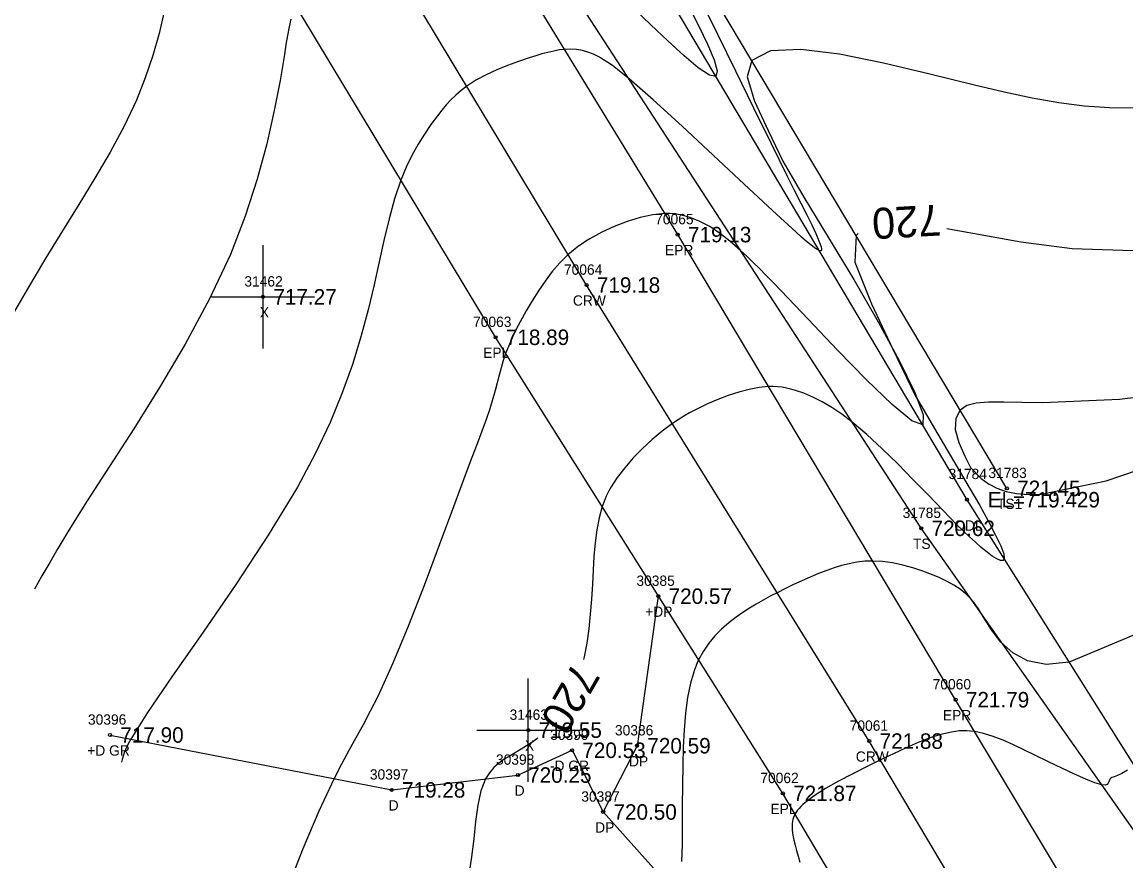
# Model space of a CAD drawing. Extents: x 1376587 to 1378239, y 1000335 to 1003031.
# Drawn here: x 1377566 to 1377673, y 1001183.5 to 1001264.8 of the extents above; entities that cross this region are included whole.
import ezdxf

# ---------------------------------------------------------------- set-up
doc = ezdxf.new("R2010")
doc.units = 0
for name, color, linetype in [('RD_DTM_BkLn1', 7, 'Continuous'), ('RD_DTM_BkLn2', 7, 'Continuous'), ('RD_DTM_BkLn_txCode', 7, 'Continuous'), ('RD_DTM_Major1', 7, 'Continuous'), ('RD_DTM_Major1_Lbl', 7, 'Continuous'), ('RD_DTM_Minor1', 7, 'Continuous'), ('RD_EX_Driveway', 7, 'Continuous'), ('RD_EX_Driveway_txCode', 7, 'Continuous'), ('RD_EX_H2O', 7, 'Continuous'), ('RD_EX_H2O_txCode', 7, 'Continuous'), ('RD_EX_Misc', 7, 'Continuous'), ('RD_EX_Misc_txCode', 7, 'Continuous'), ('RD_EX_Road', 7, 'Continuous'), ('RD_EX_Road_txCode', 7, 'Continuous'), ('RD_EX_TX_Driveway_ELEV', 7, 'Continuous'), ('RD_EX_TX_H2O_ELEV', 7, 'Continuous'), ('RD_EX_TX_Misc_ELEV', 7, 'Continuous'), ('RD_EX_TX_Road_ELEV', 7, 'Continuous'), ('RD_HC_Survey_ELEV', 7, 'Continuous'), ('RD_HC_Survey_txCode', 7, 'Continuous'), ('RD_SMD_Locator', 7, 'Continuous')]:
    doc.layers.add(name, color=color, linetype=linetype)

msp = doc.modelspace()

# ---------------------------------------------------------------- linework, layer by layer
at = {"layer": 'RD_DTM_BkLn1'}
msp.add_lwpolyline([(1377890.87, 1000795.13), (1377889.75, 1000797.09), (1377860.86, 1000844.28), (1377837.2, 1000883.19), (1377805.55, 1000935.32), (1377771.67, 1000991.28), (1377739.47, 1001043.28), (1377708.64, 1001094.78), (1377678.49, 1001143.97), (1377648.11, 1001195.1), (1377620.71, 1001239.29), (1377591.74, 1001287.41), (1377561.78, 1001336.41), (1377531.28, 1001387.73), (1377502.54, 1001434.98), (1377471.98, 1001486.19), (1377441.27, 1001536.58), (1377411.04, 1001586.42), (1377380.15, 1001637.79)], dxfattribs=at)
at = {"layer": 'RD_DTM_BkLn2'}
for points in [[(1377675.49, 1001183.97), (1377653.14, 1001215.72), (1377617.26, 1001270.92), (1377592.5, 1001315.61), (1377568.38, 1001355.18), (1377548.34, 1001395.49), (1377546.7, 1001400.7), (1377549.23, 1001403.02)], [(1377661.44, 1001219.59), (1377627.32, 1001276.82), (1377602.02, 1001320.24), (1377576.31, 1001361.22), (1377555.51, 1001399.46), (1377551.98, 1001403.02), (1377549.23, 1001403.02)]]:
    msp.add_lwpolyline(points, dxfattribs=at)
at = {"layer": 'RD_DTM_Major1'}
for points in [[(1377702.25, 1001266.25), (1377702.76, 1001261.6), (1377702.54, 1001257.25), (1377701.24, 1001253.35), (1377698.16, 1001249.62), (1377693.61, 1001246.68), (1377687.93, 1001244.52), (1377681.5, 1001243.16), (1377674.66, 1001242.58), (1377667.78, 1001242.8), (1377662.78, 1001243.45), (1377658.14, 1001244.29), (1377655.63, 1001244.75)], [(1377647.02, 1001244.27), (1377646.82, 1001244.1), (1377646.71, 1001241.52), (1377648.33, 1001237.47), (1377650.39, 1001233.07), (1377652.55, 1001228.6), (1377655.29, 1001223.91), (1377657.8, 1001219.68), (1377658.81, 1001217.92), (1377659.67, 1001216.38), (1377660.35, 1001215.07), (1377660.84, 1001214.02), (1377661.13, 1001213.25), (1377661.19, 1001212.77), (1377661.07, 1001212.6), (1377660.83, 1001212.6), (1377660.48, 1001212.75), (1377660.03, 1001213.02), (1377659.52, 1001213.41), (1377658.95, 1001213.87), (1377658.4, 1001214.36), (1377657.82, 1001214.9), (1377657.21, 1001215.48), (1377656.57, 1001216.1), (1377655.91, 1001216.77), (1377655.23, 1001217.47), (1377653.83, 1001218.92), (1377652.36, 1001220.43), (1377650.87, 1001221.96), (1377649.36, 1001223.43), (1377647.88, 1001224.8), (1377646.45, 1001226.01), (1377645.44, 1001226.77), (1377644.47, 1001227.43), (1377643.54, 1001227.98), (1377642.64, 1001228.43), (1377641.78, 1001228.8), (1377640.95, 1001229.08), (1377640.52, 1001229.2), (1377640.1, 1001229.3), (1377639.67, 1001229.38), (1377639.24, 1001229.43), (1377638.8, 1001229.45), (1377638.35, 1001229.45), (1377637.43, 1001229.36), (1377636.46, 1001229.17), (1377635.45, 1001228.91), (1377634.44, 1001228.58), (1377633.43, 1001228.19), (1377632.44, 1001227.77), (1377631.85, 1001227.5), (1377631.27, 1001227.21), (1377630.7, 1001226.91), (1377630.14, 1001226.59), (1377629.58, 1001226.24), (1377629.03, 1001225.87), (1377628.04, 1001225.14), (1377627.06, 1001224.33), (1377626.12, 1001223.46), (1377625.23, 1001222.54), (1377624.41, 1001221.59), (1377623.68, 1001220.64), (1377623.37, 1001220.19), (1377623.1, 1001219.74), (1377622.84, 1001219.29), (1377622.61, 1001218.82), (1377622.4, 1001218.33), (1377622.22, 1001217.83), (1377621.92, 1001216.73), (1377621.7, 1001215.56), (1377621.54, 1001214.31), (1377621.43, 1001213), (1377621.34, 1001211.66), (1377621.27, 1001210.29), (1377621.18, 1001208.85), (1377621.07, 1001207.41), (1377620.93, 1001205.99), (1377620.74, 1001204.6), (1377620.49, 1001203.25), (1377620.42, 1001203)], [(1377615.98, 1001195.38), (1377615.9, 1001195.32), (1377615.4, 1001194.96), (1377614.89, 1001194.63), (1377614.38, 1001194.31), (1377613.3, 1001193.68), (1377612.74, 1001193.34), (1377612.22, 1001192.96), (1377611.73, 1001192.53), (1377611.29, 1001192.03), (1377610.92, 1001191.44), (1377610.47, 1001190.27), (1377610.17, 1001188.88), (1377609.95, 1001187.31), (1377609.77, 1001185.63), (1377609.57, 1001183.88), (1377609.3, 1001182.14)]]:
    msp.add_lwpolyline(points, dxfattribs=at)
at = {"layer": 'RD_DTM_Minor1'}
for points in [[(1377631.75, 1001266.97), (1377633.4, 1001263.61), (1377635.14, 1001260.05), (1377636.89, 1001256.46), (1377638.59, 1001253), (1377640.15, 1001249.85), (1377640.84, 1001248.47), (1377641.48, 1001247.22), (1377642.04, 1001246.1), (1377642.53, 1001245.11), (1377642.93, 1001244.27), (1377643.23, 1001243.58), (1377643.36, 1001243.26), (1377643.45, 1001242.99), (1377643.48, 1001242.79), (1377643.47, 1001242.66), (1377643.4, 1001242.6), (1377643.27, 1001242.62), (1377643.06, 1001242.72), (1377642.79, 1001242.91), (1377642.44, 1001243.18), (1377642.03, 1001243.52), (1377641.55, 1001243.93), (1377641.01, 1001244.42), (1377638.74, 1001246.5), (1377635.99, 1001249.07), (1377632.98, 1001251.88), (1377629.96, 1001254.69), (1377627.17, 1001257.23), (1377624.84, 1001259.27), (1377624.24, 1001259.76), (1377623.7, 1001260.18), (1377623.22, 1001260.55), (1377622.77, 1001260.86), (1377622.35, 1001261.13), (1377621.95, 1001261.36), (1377621.39, 1001261.65), (1377620.84, 1001261.87), (1377620.3, 1001262.03), (1377619.74, 1001262.12), (1377619.17, 1001262.15), (1377618.57, 1001262.13), (1377618.06, 1001262.07), (1377617.53, 1001261.97), (1377616.97, 1001261.84), (1377616.38, 1001261.69), (1377615.78, 1001261.51), (1377615.14, 1001261.31), (1377614.11, 1001260.96), (1377613.06, 1001260.57), (1377612, 1001260.13), (1377610.97, 1001259.65), (1377609.99, 1001259.13), (1377609.1, 1001258.56), (1377608.55, 1001258.14), (1377608.03, 1001257.7), (1377607.56, 1001257.24), (1377607.11, 1001256.75), (1377606.67, 1001256.23), (1377606.25, 1001255.69), (1377605.61, 1001254.84), (1377604.99, 1001253.92), (1377604.38, 1001252.93), (1377603.79, 1001251.86), (1377603.23, 1001250.7), (1377602.72, 1001249.46), (1377602.11, 1001247.65), (1377601.58, 1001245.7), (1377601.07, 1001243.62), (1377600.08, 1001239.19), (1377599.53, 1001236.88), (1377598.84, 1001234.27), (1377598.02, 1001231.6), (1377597.04, 1001228.84), (1377595.85, 1001225.96), (1377594.41, 1001222.93), (1377592.69, 1001219.72), (1377589.87, 1001215.05), (1377586.73, 1001210.27), (1377583.54, 1001205.64), (1377580.6, 1001201.42), (1377578.17, 1001197.88), (1377576.54, 1001195.3), (1377576.26, 1001194.78), (1377576.05, 1001194.34), (1377575.9, 1001193.96), (1377575.79, 1001193.63), (1377575.71, 1001193.33), (1377575.65, 1001193.05)], [(1377630.64, 1001266.23), (1377631.6, 1001264.37), (1377632.44, 1001262.62), (1377633.07, 1001261.13), (1377633.37, 1001260.04), (1377633.25, 1001259.51), (1377632.61, 1001259.63), (1377631.54, 1001260.35), (1377630.16, 1001261.5), (1377628.58, 1001262.94), (1377626.94, 1001264.5), (1377625.35, 1001266.04)], [(1377579.79, 1001265.8), (1377579.3, 1001263.67), (1377578.69, 1001261.52), (1377577.95, 1001259.37), (1377577.08, 1001257.22), (1377575.89, 1001254.7), (1377574.54, 1001252.18), (1377573.06, 1001249.65), (1377571.51, 1001247.1), (1377569.91, 1001244.53), (1377568.31, 1001241.94), (1377566.71, 1001239.26), (1377565.13, 1001236.54), (1377563.59, 1001233.81), (1377562.06, 1001231.06), (1377560.55, 1001228.29), (1377559.04, 1001225.53)], [(1377592.04, 1001265.06), (1377591.88, 1001264.3), (1377591.73, 1001263.48), (1377591.58, 1001262.59), (1377591.43, 1001261.64), (1377591.01, 1001259.1), (1377590.45, 1001256.2), (1377589.73, 1001252.99), (1377588.8, 1001249.55), (1377587.64, 1001245.95), (1377586.2, 1001242.25), (1377584.15, 1001237.88), (1377581.82, 1001233.55), (1377579.33, 1001229.36), (1377576.83, 1001225.37), (1377574.44, 1001221.69), (1377572.3, 1001218.38), (1377571.27, 1001216.73), (1377570.34, 1001215.21), (1377569.48, 1001213.77), (1377568.69, 1001212.41), (1377567.93, 1001211.1), (1377567.2, 1001209.81)], [(1377673.8, 1001256.44), (1377671.37, 1001256.45), (1377668.94, 1001256.62), (1377666.46, 1001256.94), (1377663.89, 1001257.4), (1377661.19, 1001257.97), (1377658.31, 1001258.65), (1377653.97, 1001259.73), (1377649.5, 1001260.8), (1377645.23, 1001261.66), (1377641.47, 1001262.12), (1377638.52, 1001261.98), (1377636.72, 1001261.04), (1377636.26, 1001259.48), (1377636.99, 1001257.1), (1377638.31, 1001254.28), (1377639.72, 1001251.3), (1377641.76, 1001247.81), (1377644.07, 1001244.04), (1377646.6, 1001239.83), (1377648.97, 1001235.72), (1377651, 1001231.98), (1377652.51, 1001228.89), (1377653.34, 1001226.72), (1377653.29, 1001225.73), (1377652.22, 1001226.12), (1377650.31, 1001227.7), (1377647.83, 1001230.1), (1377645.03, 1001232.97), (1377642.19, 1001235.97), (1377639.57, 1001238.74), (1377638.83, 1001239.51), (1377638.13, 1001240.23), (1377637.46, 1001240.9), (1377636.83, 1001241.52), (1377636.23, 1001242.1), (1377635.64, 1001242.64), (1377634.6, 1001243.54), (1377633.6, 1001244.31), (1377632.64, 1001244.95), (1377631.69, 1001245.46), (1377630.76, 1001245.84), (1377629.82, 1001246.1), (1377629.58, 1001246.14), (1377629.33, 1001246.18), (1377629.08, 1001246.2), (1377628.82, 1001246.22), (1377628.56, 1001246.22), (1377628.3, 1001246.22), (1377627.14, 1001246.11), (1377625.92, 1001245.85), (1377624.66, 1001245.46), (1377623.4, 1001244.97), (1377622.18, 1001244.4), (1377621.03, 1001243.77), (1377620.65, 1001243.53), (1377620.28, 1001243.3), (1377619.93, 1001243.05), (1377619.59, 1001242.79), (1377619.25, 1001242.52), (1377618.93, 1001242.24), (1377618.13, 1001241.45), (1377617.39, 1001240.59), (1377616.69, 1001239.67), (1377616.04, 1001238.72), (1377615.44, 1001237.75), (1377614.87, 1001236.78), (1377614.47, 1001236.07), (1377614.09, 1001235.37), (1377613.74, 1001234.69), (1377613.42, 1001234.01), (1377613.13, 1001233.34), (1377612.87, 1001232.67), (1377612.64, 1001231.97), (1377612.43, 1001231.26), (1377612.25, 1001230.55), (1377612.06, 1001229.82), (1377611.86, 1001229.07), (1377611.64, 1001228.29), (1377611.33, 1001227.31), (1377610.97, 1001226.26), (1377610.56, 1001225.14), (1377610.1, 1001223.92), (1377609.6, 1001222.58), (1377609.05, 1001221.13), (1377607.81, 1001217.79), (1377606.44, 1001214.08), (1377604.97, 1001210.18), (1377603.46, 1001206.31), (1377601.95, 1001202.66), (1377600.47, 1001199.43), (1377599.75, 1001198.01), (1377599.05, 1001196.69), (1377598.36, 1001195.43), (1377597.66, 1001194.18), (1377596.96, 1001192.87), (1377596.24, 1001191.46), (1377594.77, 1001188.3), (1377593.23, 1001184.65), (1377591.63, 1001180.62)], [(1377681.3, 1001229.3), (1377672.35, 1001228.21), (1377664.93, 1001227.88), (1377662.88, 1001227.91), (1377661.13, 1001227.95), (1377659.66, 1001227.95), (1377658.48, 1001227.86), (1377657.57, 1001227.62), (1377656.93, 1001227.16), (1377656.51, 1001226.35), (1377656.42, 1001225.28), (1377656.77, 1001224.02), (1377657.38, 1001222.72), (1377657.92, 1001221.6), (1377658.95, 1001220.54), (1377659.66, 1001220.03), (1377660.46, 1001219.62), (1377661.36, 1001219.3), (1377662.37, 1001219.09), (1377663.5, 1001219), (1377664.77, 1001219.03), (1377671.07, 1001220.33), (1377678.65, 1001222.91)], [(1377673.64, 1001205.32), (1377667.49, 1001202.75), (1377665.25, 1001202.53), (1377663.45, 1001202.87), (1377662.01, 1001203.64), (1377660.86, 1001204.69), (1377659.95, 1001205.89), (1377659.19, 1001207.1), (1377659.11, 1001207.22), (1377659.04, 1001207.34), (1377658.96, 1001207.46), (1377658.89, 1001207.58), (1377658.82, 1001207.69), (1377658.74, 1001207.81), (1377658.62, 1001208), (1377658.5, 1001208.18), (1377658.37, 1001208.36), (1377658.24, 1001208.53), (1377658.11, 1001208.7), (1377657.97, 1001208.86), (1377657.47, 1001209.36), (1377656.91, 1001209.81), (1377656.3, 1001210.21), (1377655.64, 1001210.58), (1377654.95, 1001210.91), (1377654.22, 1001211.22), (1377653.29, 1001211.57), (1377652.33, 1001211.89), (1377651.35, 1001212.15), (1377650.37, 1001212.36), (1377649.4, 1001212.49), (1377648.44, 1001212.54), (1377647.67, 1001212.52), (1377646.91, 1001212.43), (1377646.16, 1001212.29), (1377645.43, 1001212.11), (1377644.71, 1001211.89), (1377643.98, 1001211.63), (1377643.18, 1001211.33), (1377642.37, 1001210.99), (1377641.57, 1001210.64), (1377640.77, 1001210.26), (1377639.98, 1001209.88), (1377639.19, 1001209.48), (1377638.5, 1001209.13), (1377637.82, 1001208.76), (1377637.15, 1001208.38), (1377636.49, 1001207.98), (1377635.84, 1001207.57), (1377635.21, 1001207.12), (1377634.49, 1001206.56), (1377633.8, 1001205.95), (1377633.15, 1001205.3), (1377632.56, 1001204.59), (1377632.03, 1001203.82), (1377631.57, 1001202.99), (1377631.5, 1001202.83), (1377631.43, 1001202.67), (1377631.36, 1001202.51), (1377631.29, 1001202.34), (1377631.23, 1001202.17), (1377631.17, 1001202), (1377630.79, 1001200.71), (1377630.5, 1001199.31), (1377630.3, 1001197.79), (1377630.16, 1001196.19), (1377630.08, 1001194.51), (1377630.03, 1001192.78), (1377630.01, 1001190.81), (1377629.99, 1001188.83), (1377629.98, 1001186.91), (1377629.96, 1001185.09), (1377629.9, 1001183.43)], [(1377673.12, 1001192.28), (1377672.58, 1001191.97), (1377672.15, 1001191.78), (1377671.83, 1001191.65), (1377671.6, 1001191.56), (1377671.46, 1001191.45), (1377671.38, 1001191.32), (1377671.32, 1001191.16), (1377671.26, 1001191.01), (1377671.16, 1001190.89), (1377670.96, 1001190.83), (1377670.65, 1001190.85), (1377669.98, 1001191.05), (1377669.08, 1001191.4), (1377667.99, 1001191.89), (1377666.77, 1001192.47), (1377665.47, 1001193.1), (1377664.14, 1001193.75), (1377663.09, 1001194.26), (1377662.07, 1001194.74), (1377661.07, 1001195.18), (1377660.11, 1001195.55), (1377659.19, 1001195.84), (1377658.32, 1001196.02), (1377657.93, 1001196.07), (1377657.56, 1001196.1), (1377657.19, 1001196.1), (1377656.82, 1001196.08), (1377656.45, 1001196.04), (1377656.08, 1001195.98), (1377655.04, 1001195.75), (1377653.97, 1001195.4), (1377652.85, 1001194.96), (1377651.68, 1001194.45), (1377650.46, 1001193.88), (1377649.2, 1001193.27), (1377647.83, 1001192.6), (1377646.46, 1001191.91), (1377645.13, 1001191.21), (1377643.88, 1001190.51), (1377642.78, 1001189.81), (1377641.87, 1001189.12), (1377641.67, 1001188.94), (1377641.48, 1001188.76), (1377641.31, 1001188.58), (1377641.16, 1001188.4), (1377641.03, 1001188.22), (1377640.91, 1001188.04), (1377640.83, 1001187.86), (1377640.75, 1001187.68), (1377640.7, 1001187.5), (1377640.66, 1001187.31), (1377640.63, 1001187.12), (1377640.62, 1001186.93), (1377640.63, 1001186.48), (1377640.69, 1001186), (1377640.79, 1001185.51), (1377640.92, 1001185.01), (1377641.06, 1001184.49), (1377641.22, 1001183.96), (1377641.38, 1001183.38)]]:
    msp.add_lwpolyline(points, dxfattribs=at)
at = {"layer": 'RD_EX_Driveway'}
for points in [[(1377627.66, 1001209.14), (1377625.6, 1001194.65), (1377622.32, 1001188.23), (1377629.09, 1001180.64), (1377638.38, 1001180.99), (1377642.76, 1001180.38), (1377645.72, 1001178.62)], [(1377574.53, 1001195.69), (1377601.83, 1001190.37), (1377614.05, 1001191.81), (1377619.3, 1001194.21), (1377622.32, 1001188.23)]]:
    msp.add_lwpolyline(points, dxfattribs=at)
at = {"layer": 'RD_EX_H2O'}
msp.add_lwpolyline([(1377678.11, 1001185.9), (1377657.58, 1001218.49), (1377624.16, 1001274.83), (1377597.91, 1001318.54), (1377572.47, 1001358.75), (1377552.17, 1001397.57), (1377550.1, 1001401.66)], dxfattribs=at)
at = {"layer": 'RD_EX_Misc'}
for p, q in [((1377589.36, 1001233.15), (1377589.36, 1001243.15)), ((1377584.36, 1001238.15), (1377594.36, 1001238.15)), ((1377615.06, 1001191.16), (1377615.06, 1001201.16)), ((1377610.06, 1001196.16), (1377620.06, 1001196.16))]:
    msp.add_line(p, q, dxfattribs=at)
at = {"layer": 'RD_EX_Road'}
for points in [[(1377899.67, 1000800.29), (1377898.72, 1000801.84), (1377870.31, 1000849.94), (1377847.28, 1000887.89), (1377815.15, 1000940.58), (1377781.51, 1000995.26), (1377748.62, 1001049.21), (1377716.58, 1001099.53), (1377686.67, 1001148.78), (1377656.47, 1001199.11), (1377629.54, 1001244.18), (1377599.89, 1001292.67), (1377570.87, 1001341.43), (1377539.83, 1001392.47), (1377511.01, 1001440.31), (1377480.72, 1001490), (1377449.73, 1001541.49), (1377420.9, 1001591.95), (1377390.45, 1001644.41)], [(1377883.75, 1000788.5), (1377882.63, 1000790.22), (1377852.26, 1000839.6), (1377828.46, 1000879.31), (1377797, 1000930.66), (1377763.07, 1000986.65), (1377731.87, 1001037.81), (1377700.31, 1001089.98), (1377670.43, 1001138.24), (1377639.73, 1001190.03), (1377611.89, 1001234.23), (1377582.78, 1001282.57), (1377552.22, 1001331.03), (1377522.24, 1001382.35), (1377494.26, 1001430.19), (1377463.17, 1001481.14), (1377433.42, 1001531.29), (1377403.14, 1001580.98), (1377371.36, 1001632.19)]]:
    msp.add_lwpolyline(points, dxfattribs=at)
at = {"layer": 'RD_SMD_Locator'}
for centre in [(1377629.54, 1001244.18), (1377620.71, 1001239.29), (1377589.36, 1001238.15), (1377611.89, 1001234.23), (1377661.44, 1001219.59), (1377657.58, 1001218.49), (1377653.14, 1001215.72), (1377627.66, 1001209.14), (1377656.47, 1001199.11), (1377615.06, 1001196.16), (1377574.53, 1001195.69), (1377648.11, 1001195.1), (1377619.3, 1001194.21), (1377625.6, 1001194.65), (1377614.05, 1001191.81), (1377601.83, 1001190.37), (1377639.73, 1001190.03), (1377622.32, 1001188.23)]:
    msp.add_circle(centre, 0.15, dxfattribs=at)

# ---------------------------------------------------------------- texts
at = {"layer": 'RD_DTM_BkLn_txCode'}
for s, p in [('31783', (1377659.65, 1001220.59)), ('31785', (1377651.34, 1001216.72)), ('TS1', (1377660.48, 1001217.59)), ('TS', (1377652.34, 1001213.72))]:
    msp.add_text(s, height=1, dxfattribs=at).set_placement(p)
at = {"layer": 'RD_DTM_Major1_Lbl'}
for rotation, p in [(183.2121, (1377654.98, 1001247.1)), (239.752, (1377619.52, 1001202.92))]:
    msp.add_text('720', height=3, rotation=rotation, dxfattribs=at).set_placement(p)
at = {"layer": 'RD_EX_Driveway_txCode'}
for s, p in [('30385', (1377625.54, 1001210.14)), ('+DP', (1377626.39, 1001207.14)), ('30396', (1377572.39, 1001196.69)), ('30386', (1377623.46, 1001195.65)), ('30399', (1377617.18, 1001195.21)), ('+D GR', (1377572.32, 1001193.69)), ('30398', (1377611.93, 1001192.81)), ('-D GR', (1377617.16, 1001192.21)), ('DP', (1377624.82, 1001192.65)), ('30397', (1377599.71, 1001191.37)), ('D', (1377613.74, 1001189.81)), ('30387', (1377620.2, 1001189.23)), ('D', (1377601.53, 1001188.37)), ('DP', (1377621.54, 1001186.23))]:
    msp.add_text(s, height=1, dxfattribs=at).set_placement(p)
at = {"layer": 'RD_EX_H2O_txCode'}
for s, p in [('31784', (1377655.79, 1001220.49)), ('ODL', (1377656.34, 1001215.49))]:
    msp.add_text(s, height=1, dxfattribs=at).set_placement(p)
at = {"layer": 'RD_EX_Misc_txCode'}
for s, p in [('31462', (1377587.55, 1001239.15)), ('X', (1377589.05, 1001236.15)), ('31463', (1377613.25, 1001197.16)), ('X', (1377614.75, 1001194.16))]:
    msp.add_text(s, height=1, dxfattribs=at).set_placement(p)
at = {"layer": 'RD_EX_Road_txCode'}
for s, p in [('70065', (1377627.36, 1001245.18)), ('EPR', (1377628.31, 1001242.18)), ('70063', (1377609.71, 1001235.23)), ('EPL', (1377610.69, 1001232.23)), ('70060', (1377654.25, 1001200.11)), ('EPR', (1377655.24, 1001197.11)), ('70062', (1377637.55, 1001191.03)), ('EPL', (1377638.53, 1001188.03))]:
    msp.add_text(s, height=1, dxfattribs=at).set_placement(p)
at = {"layer": 'RD_EX_TX_Driveway_ELEV'}
for s, p in [('720.57', (1377628.66, 1001208.39)), ('717.90', (1377575.53, 1001194.94)), ('720.59', (1377626.6, 1001193.9)), ('720.53', (1377620.3, 1001193.46)), ('720.25', (1377615.05, 1001191.06)), ('719.28', (1377602.83, 1001189.62)), ('720.50', (1377623.32, 1001187.48))]:
    msp.add_text(s, height=1.5, dxfattribs=at).set_placement(p)
at = {"layer": 'RD_EX_TX_H2O_ELEV'}
msp.add_text('EL=719.429', height=1.5, dxfattribs=at).set_placement((1377659.58, 1001217.74))
at = {"layer": 'RD_EX_TX_Misc_ELEV'}
for s, p in [('717.27', (1377590.36, 1001237.4)), ('721.45', (1377662.44, 1001218.84)), ('720.62', (1377654.14, 1001214.97)), ('719.55', (1377616.06, 1001195.41))]:
    msp.add_text(s, height=1.5, dxfattribs=at).set_placement(p)
at = {"layer": 'RD_EX_TX_Road_ELEV'}
for s, p in [('719.13', (1377630.54, 1001243.43)), ('718.89', (1377612.89, 1001233.48)), ('721.79', (1377657.47, 1001198.36)), ('721.87', (1377640.73, 1001189.28))]:
    msp.add_text(s, height=1.5, dxfattribs=at).set_placement(p)
at = {"layer": 'RD_HC_Survey_ELEV'}
for s, p in [('719.18', (1377621.71, 1001238.54)), ('721.88', (1377649.11, 1001194.35))]:
    msp.add_text(s, height=1.5, dxfattribs=at).set_placement(p)
at = {"layer": 'RD_HC_Survey_txCode'}
for s, p in [('70064', (1377618.52, 1001240.29)), ('CRW', (1377619.39, 1001237.29)), ('70061', (1377646.21, 1001196.1)), ('CRW', (1377646.8, 1001193.1))]:
    msp.add_text(s, height=1, dxfattribs=at).set_placement(p)

doc.saveas('drawing.dxf')
